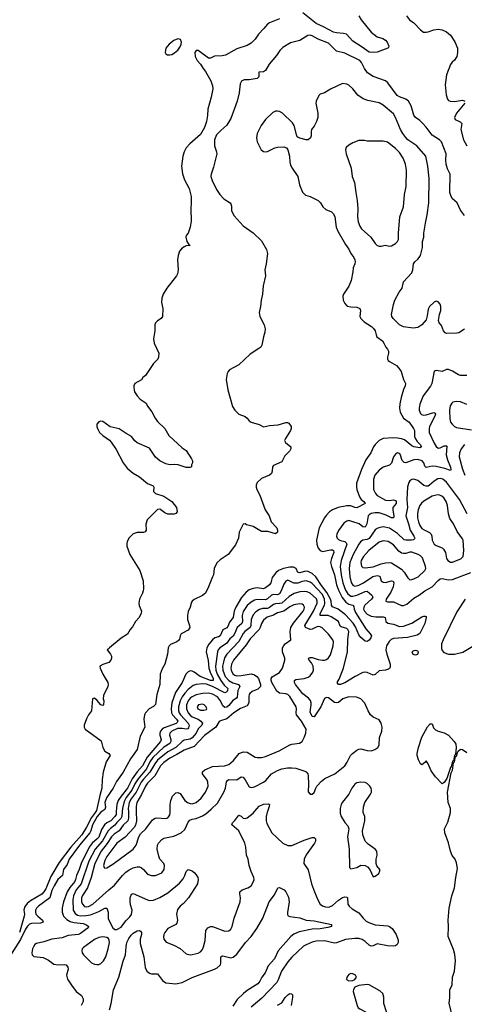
# Model space of a CAD drawing. Header units: inches. Extents: x 1771504 to 1971212, y 471788 to 643615.
# Tile 495 of 587: x 1874673 to 1879047, y 608103 to 617791. Entities that reach past the tile are written whole.
import ezdxf

# ---------------------------------------------------------------- set-up
doc = ezdxf.new("R2010")
doc.units = ezdxf.units.IN
doc.header["$MEASUREMENT"] = 0
doc.layers.add('B8670', color=7, linetype='Continuous')
doc.layers.add('B8671', color=7, linetype='Continuous')

msp = doc.modelspace()

# ---------------------------------------------------------------- linework, layer by layer
at = {"layer": 'B8670', "color": 5}
for points, elevation in [([(1875481, 610000), (1875470, 609992.8), (1875436.3, 609950), (1875390, 609870), (1875371.7, 609810), (1875361.2, 609790), (1875262.3, 609670), (1875161, 609530), (1875140.4, 609479.6), (1875103.9, 609430), (1875094.8, 609370), (1875046.5, 609330), (1875010.4, 609270), (1874990, 609224.1), (1874968, 609152), (1874857.1, 609070), (1874839.5, 609050), (1874829, 609030), (1874827.1, 609012.9), (1874832.8, 608990), (1874849.7, 608969.7), (1874897.9, 608930), (1874902.8, 608910), (1874878.9, 608901.1), (1874790, 608897.2), (1874769.8, 608890.2), (1874750, 608873.3), (1874730, 608842.1), (1874680.4, 608739.6), (1874590, 608598.1)], 280), ([(1875422.6, 610000), (1875410, 609979.9), (1875377.6, 609942.4), (1875330, 609847.1), (1875285.3, 609770), (1875174.2, 609650), (1875060.7, 609499.3), (1874979.2, 609360.8), (1874930, 609239.4), (1874911.2, 609210), (1874890, 609188.3), (1874778, 609122), (1874745.9, 609094.1), (1874720, 609060), (1874712.8, 609030), (1874718.7, 608990), (1874717, 608970), (1874670.3, 608810)], 260), ([(1875622.8, 610000), (1875621.1, 609970), (1875609.6, 609950.4), (1875570, 609908.3), (1875530, 609887.8), (1875507.8, 609870), (1875476.7, 609823.3), (1875450, 609748.5), (1875434.8, 609730), (1875386.9, 609690), (1875356, 609650), (1875278.7, 609490), (1875259.2, 609430), (1875230.8, 609370), (1875223.1, 609330), (1875214.5, 609310), (1875166.3, 609253.7), (1875140.9, 609210), (1875102.8, 609110), (1875091.3, 609051.3), (1875089, 609010), (1875105, 608970), (1875137.1, 608937.1), (1875170, 608917.9), (1875210, 608906.8), (1875298.2, 608898.2), (1875324.2, 608890), (1875354.3, 608870), (1875338, 608850), (1875270, 608798.6), (1875250, 608789.5), (1875150, 608779.7), (1875090, 608757.7), (1874990, 608745.2), (1874910, 608718.5), (1874838, 608702), (1874822, 608690), (1874807.5, 608670), (1874798.6, 608650), (1874791.3, 608610), (1874796, 608590), (1874812.4, 608572.4), (1874902.8, 608562.8), (1874956.3, 608536.3), (1875010, 608499.3), (1875050, 608490.8), (1875110, 608493.9), (1875130, 608490.2), (1875147.2, 608470), (1875150.1, 608449.9), (1875133.8, 608390), (1875143.1, 608350), (1875181.5, 608290), (1875229.4, 608229.4), (1875282, 608190), (1875296.5, 608156.5), (1875296, 608130), (1875278.3, 608090)], 320), ([(1875681.3, 610000), (1875678.8, 609950), (1875668.8, 609931.3), (1875630, 609892.8), (1875610, 609864.8), (1875566.7, 609833.3), (1875543.5, 609810), (1875488, 609712), (1875413.9, 609630), (1875351.7, 609510), (1875276.7, 609290), (1875229.7, 609230), (1875200.8, 609170), (1875194, 609130), (1875199.2, 609030), (1875217.1, 608997.1), (1875240.4, 608980.4), (1875270, 608973.8), (1875324.3, 608975.7), (1875370, 608982.9), (1875450, 609014.8), (1875510, 609047.8), (1875530, 609048.8), (1875541.8, 609010), (1875544.4, 608944.4), (1875590, 608856), (1875610, 608838.8), (1875630, 608839.3), (1875670, 608862), (1875715.8, 608924.2), (1875757.4, 608962.6), (1875773.6, 608986.4), (1875780.8, 609030), (1875763.4, 609083.4), (1875760.2, 609110), (1875761.1, 609150), (1875771.5, 609188.5), (1875790, 609193.7), (1875930, 609130.2), (1875950, 609126), (1875990, 609129.2), (1876050, 609154.7), (1876130, 609200.2), (1876244, 609296), (1876282.1, 609337.9), (1876297.8, 609370), (1876310, 609410.8), (1876329.2, 609430), (1876370, 609415.5), (1876390, 609399.3), (1876410, 609378), (1876424.2, 609350), (1876427.4, 609330), (1876420.3, 609290), (1876332.4, 609150), (1876283.9, 609096.1), (1876250, 609068.6), (1876224.9, 609035.1), (1876214, 608990), (1876225.5, 608930), (1876218.4, 608901.6), (1876208, 608890), (1876130, 608849.6), (1876099.5, 608810), (1876090.3, 608790), (1876087.1, 608767.1), (1876090, 608742.8), (1876114.1, 608714.1), (1876190, 608684.6), (1876250, 608651.7), (1876310, 608601.3), (1876350, 608590.3), (1876370, 608592), (1876430, 608606), (1876450, 608618.7), (1876470, 608643), (1876482, 608670), (1876498, 608730), (1876505.3, 608830), (1876523.3, 608856.7), (1876550, 608867.6), (1876570, 608867.6), (1876690, 608822), (1876730, 608826.4), (1876750, 608843), (1876764, 608870), (1876783.9, 608950), (1876842, 609110), (1876845.1, 609150), (1876837.6, 609190), (1876839.5, 609210), (1876862.7, 609230), (1876916, 609250), (1876949.5, 609270), (1876973.7, 609310), (1876978.7, 609330), (1876977.4, 609350), (1876951.2, 609410), (1876931.2, 609470), (1876918.9, 609530), (1876903.9, 609570), (1876897.8, 609650), (1876888.8, 609690), (1876829.9, 609809.9), (1876760.5, 609870), (1876765.1, 609890), (1876788.2, 609911.8), (1876830, 609965.5), (1876850, 609955.5), (1876870, 609935.5), (1876890, 609930.5), (1876910, 609939.3), (1876970, 609984.6), (1876983.7, 610000)], 340), ([(1875741.5, 610000), (1875744.5, 609935.5), (1875737, 609910), (1875690, 609865.5), (1875650.8, 609809.2), (1875602.6, 609777.4), (1875576.5, 609750), (1875534, 609686), (1875473.7, 609610), (1875411.7, 609490), (1875375.2, 609350), (1875338.4, 609250), (1875290, 609175.1), (1875281.2, 609150), (1875281.2, 609110), (1875290, 609087.3), (1875310, 609066.4), (1875330, 609061.8), (1875350, 609064.7), (1875393, 609090), (1875550, 609231.1), (1875606.1, 609273.9), (1875685.3, 609370), (1875718.1, 609401.9), (1875750, 609425), (1875790, 609445), (1875830, 609456.9), (1875850, 609456.5), (1875867.3, 609450), (1875890, 609430.4), (1875930, 609383.8), (1875970, 609370.4), (1876010, 609370.4), (1876070, 609396.4), (1876094.7, 609430), (1876098.9, 609470), (1876091.1, 609490), (1876052.8, 609530), (1876040.5, 609560.5), (1876026.4, 609630), (1876029.8, 609670), (1876038.5, 609690), (1876070, 609725.7), (1876090, 609736.9), (1876190, 609758.2), (1876260.7, 609790), (1876297.6, 609822.4), (1876330, 609896.3), (1876345, 609915), (1876370, 609924.9), (1876410, 609932.6), (1876470, 609958.5), (1876502.4, 609977.6), (1876529.8, 610000)], 360), ([(1875819.4, 610000), (1875823.4, 609910), (1875813.3, 609866.6), (1875797.3, 609842.7), (1875711.6, 609748.4), (1875628.8, 609690), (1875530, 609556.8), (1875510, 609518), (1875497.6, 609470), (1875503.1, 609450), (1875510, 609443.1), (1875530, 609444.6), (1875590, 609482), (1875788.2, 609630), (1875818.3, 609670), (1875843.5, 609750), (1875860, 609780), (1875914.5, 609830), (1875980.4, 609919.6), (1876005.7, 609934.3), (1876023, 609937), (1876110, 609931.3), (1876130, 609939.6), (1876141.1, 609950), (1876151.3, 609968.7), (1876153.8, 609986.2), (1876153.7, 610000)], 380), ([(1877109.1, 610000), (1877106.5, 609993.5), (1877098.6, 609950), (1877097.6, 609910), (1877102.7, 609882.7), (1877154.4, 609790), (1877261.6, 609690), (1877310, 609666.2), (1877350, 609666.5), (1877470, 609719.3), (1877550, 609745.3), (1877570, 609745.5), (1877583.8, 609730), (1877581.3, 609710), (1877571.8, 609690), (1877490, 609575.1), (1877472.2, 609530), (1877468.2, 609490), (1877510, 609426), (1877544.9, 609290), (1877572.7, 609210), (1877605.7, 609130), (1877630.3, 609090), (1877652.6, 609072.6), (1877682.1, 609062.1), (1877710, 609059.3), (1877730, 609064.1), (1877750, 609074.7), (1877810, 609126.4), (1877850, 609153.2), (1877870, 609159.6), (1877890, 609158.4), (1877897.6, 609150), (1877901.5, 609090), (1877913.1, 609070), (1877943.6, 609043.6), (1878010, 609001.7), (1878050.3, 608950), (1878081.9, 608921.9), (1878106.6, 608906.6), (1878170, 608883.5), (1878294.2, 608874.2), (1878311, 608870), (1878336, 608850), (1878376, 608790), (1878395.3, 608735.3), (1878396, 608710), (1878386, 608690), (1878370, 608679.3), (1878350, 608674.5), (1878290, 608677.6), (1878190, 608696.9), (1878150, 608678.9), (1878130, 608675.8), (1878110, 608684.7), (1878070, 608722), (1878040.7, 608740.7), (1878009.8, 608749.8), (1877970.4, 608750.4), (1877879.1, 608740.9), (1877790, 608709), (1877770, 608706.3), (1877670, 608726.6), (1877590, 608725.8), (1877550, 608715.9), (1877490.1, 608689.9), (1877466.2, 608673.8), (1877350, 608566.6), (1877310, 608522), (1877246.7, 608430), (1877216.7, 608343.3), (1877202.6, 608317.4), (1877055.5, 608164.5), (1876950, 608075.6)], 340), ([(1877824.1, 610000), (1877824, 609984), (1877834.9, 609950), (1877870, 609891), (1877900.7, 609860.7), (1877910.7, 609830.7), (1877896.3, 609750), (1877913, 609630), (1877916, 609450), (1877930, 609436), (1877988.7, 609450), (1878030, 609473), (1878070, 609467.7), (1878094.2, 609454.2), (1878118.8, 609430), (1878150, 609358), (1878170, 609362.8), (1878205.2, 609390), (1878216.5, 609416.5), (1878217.2, 609430), (1878187.3, 609467.3), (1878179.3, 609490), (1878178, 609530), (1878189.2, 609570), (1878185.2, 609610), (1878169.2, 609630), (1878100.1, 609680.1), (1878072.3, 609710), (1878049.2, 609770), (1878045.2, 609810), (1878069.4, 609910), (1878066.6, 609950), (1878051.2, 609991.2), (1878051.6, 610000)], 360), ([(1878922.7, 608010), (1878897, 608110), (1878903.6, 608170), (1878903.9, 608236.1), (1878905.1, 608250), (1878927.7, 608292.3), (1878931.2, 608370), (1878949.7, 608430), (1878958.5, 608530), (1878951.9, 608591.9), (1878940.8, 608640.8), (1878888.3, 608770), (1878892.6, 608870), (1878886.3, 608930), (1878896.2, 609050), (1878925.4, 609170), (1878951.6, 609248.4), (1878962.2, 609350), (1878979.4, 609440.6), (1878970, 609495.3), (1878958, 609530), (1878928.7, 609568.7), (1878910.8, 609610.8), (1878892.6, 609692.6), (1878855.4, 609790), (1878852.2, 609830), (1878885.8, 609894.2), (1878912.4, 609990), (1878911.8, 610000)], 340), ([(1875555.5, 608050), (1875572.4, 608110), (1875595.6, 608244.4), (1875648.6, 608371.4), (1875690.8, 608529.2), (1875714, 608590), (1875718.8, 608670), (1875727.7, 608710), (1875746.5, 608750), (1875770, 608782.9), (1875790, 608801.7), (1875830, 608824.7), (1875850, 608828.2), (1875862, 608822), (1875870.3, 608810.3), (1875871.4, 608790), (1875857.5, 608742.5), (1875857.3, 608702.7), (1875895, 608570), (1875906.3, 608466.3), (1875922.4, 608430), (1875950, 608408.5), (1875970, 608402.4), (1876030, 608401.6), (1876076.9, 608336.9), (1876110, 608314), (1876210, 608303.2), (1876270, 608316.1), (1876370, 608365.6), (1876590, 608449.2), (1876616.9, 608463.1), (1876647.9, 608492.1), (1876651.7, 608510), (1876651.1, 608568.9), (1876661.6, 608578.4), (1876670, 608581.7), (1876750, 608561.3), (1876772.9, 608567.1), (1876810, 608595.6), (1876893.5, 608710), (1876948.7, 608771.3), (1877006.6, 608850), (1877065.3, 608950), (1877126, 609110), (1877178.4, 609181.6), (1877211.5, 609248.5), (1877230, 609253), (1877273, 609230), (1877290, 609210.6), (1877317, 609157), (1877322.4, 609110), (1877306.6, 609006.6), (1877306.6, 608986.6), (1877314, 608974), (1877330, 608967.2), (1877430, 608952.4), (1877491.7, 608931.7), (1877570, 608923.5), (1877738.8, 608890), (1877740.7, 608870), (1877702.6, 608857.4), (1877630, 608844.6), (1877550, 608842.9), (1877422.4, 608817.6), (1877370, 608793.9), (1877338.8, 608770), (1877216.5, 608630), (1877179.8, 608550), (1877118.5, 608481.5), (1877088.7, 608411.3), (1877053.8, 608370), (1877033.5, 608330), (1877015, 608305), (1876910, 608238.9), (1876874, 608210), (1876810.9, 608150), (1876770, 608086.2)], 320), ([(1877210, 608093.4), (1877250, 608119.1), (1877285.1, 608170), (1877310, 608196.3), (1877330, 608210.7), (1877346.4, 608206.4), (1877354.9, 608194.9), (1877357.1, 608170), (1877343, 608090)], 340)]:
    msp.add_lwpolyline(points, dxfattribs=dict(at, elevation=elevation))
for points, elevation in [([(1875490, 608766.3), (1875450, 608761), (1875410, 608741.7), (1875299.4, 608660.6), (1875288.2, 608650), (1875283.7, 608630), (1875288.9, 608610), (1875301.7, 608590), (1875380.7, 608510), (1875410, 608497.6), (1875430, 608495.8), (1875450, 608496.4), (1875470, 608503.8), (1875496.2, 608530), (1875519.6, 608570), (1875543.1, 608650), (1875554.7, 608710), (1875553.4, 608733.4), (1875545.2, 608750), (1875530, 608759.5)], 340), ([(1877930, 608407), (1877910, 608398), (1877890.5, 608370), (1877888.5, 608348.5), (1877910, 608335.5), (1877950, 608338), (1877970, 608346.7), (1877987, 608370), (1877975.1, 608390), (1877950, 608403.6)], 360), ([(1878090, 608299.1), (1878010, 608289.7), (1877970, 608271.5), (1877956.5, 608250), (1877953.4, 608230), (1877991.4, 608091.4), (1878002.4, 608070), (1878017.4, 608057.4), (1878074.9, 608030), (1878104.4, 608010), (1878126.2, 607986.2), (1878150, 607940.7), (1878165.8, 607925.9), (1878190, 607920.5), (1878210, 607925.5), (1878250, 607960.7), (1878271.8, 607990), (1878279.5, 608010), (1878280.9, 608030), (1878255.6, 608110), (1878253.6, 608173.6), (1878246.6, 608210), (1878216.4, 608236.4), (1878110, 608295.4)], 360)]:
    msp.add_lwpolyline(points, close=True, dxfattribs=dict(at, elevation=elevation))
at = {"layer": 'B8671', "color": 5}
for points, elevation in [([(1878010, 617830.7), (1878032.4, 617790), (1878130.5, 617670), (1878190, 617622.4), (1878245.1, 617605.1), (1878272.2, 617590), (1878288, 617570), (1878304.7, 617530), (1878302, 617518), (1878294, 617510), (1878190, 617473.2), (1878150, 617469.2), (1878110, 617473.2), (1878042, 617522), (1877950, 617579.5), (1877887.6, 617647.6), (1877856.9, 617656.9), (1877790, 617660.5), (1877761.2, 617670), (1877662.5, 617722.5), (1877590, 617755.1), (1877458.1, 617858.1)], 260), ([(1878478, 617830), (1878506, 617790), (1878550, 617758.8), (1878614.8, 617690), (1878644.7, 617670), (1878670, 617667), (1878690, 617670.3), (1878746.9, 617693.1), (1878790, 617699.1), (1878830, 617691.2), (1878870, 617673.4), (1878910, 617638.7), (1878952.9, 617572.8), (1878979.5, 617510), (1878980.5, 617470), (1878971.7, 617428.3), (1878950, 617392.7), (1878926.9, 617373.1), (1878910.7, 617350), (1878870.6, 617250), (1878858.7, 617150), (1878867.8, 617052.3), (1878880.3, 617010), (1878890, 616997.1), (1878906, 616990), (1878950, 616987.5), (1879030, 616998.9), (1879050.5, 616990)], 280), ([(1877230, 617798.7), (1877130, 617761.6), (1877110, 617747), (1877075.9, 617704.1), (1877023.1, 617650), (1876990, 617598.4), (1876950, 617560.7), (1876910, 617538.4), (1876810, 617506), (1876696.9, 617443.1), (1876664.8, 617435.2), (1876590, 617431.2), (1876550, 617414), (1876530, 617414), (1876430, 617489.3), (1876410, 617489), (1876394.8, 617470), (1876399.3, 617430), (1876419.3, 617390), (1876452.1, 617352.1), (1876476.4, 617310), (1876501.1, 617281.1), (1876553.8, 617190), (1876570, 617141), (1876573.4, 617110), (1876556.9, 617030), (1876523.5, 616910), (1876521.2, 616850), (1876512.1, 616790), (1876491.2, 616730), (1876450, 616662.6), (1876345.3, 616570), (1876312, 616530), (1876291.7, 616490), (1876278.3, 616450), (1876265, 616350), (1876275.6, 616275.6), (1876295.1, 616215.1), (1876339.5, 616130), (1876358, 616050), (1876360.7, 615990), (1876354.8, 615930), (1876358.8, 615810), (1876351.3, 615750), (1876331.3, 615690), (1876311.1, 615668.9), (1876306, 615650), (1876316, 615610), (1876338, 615578), (1876351, 615570), (1876310, 615566), (1876290, 615556), (1876263, 615537), (1876246.4, 615513.6), (1876231.7, 615470), (1876226.5, 615430), (1876232.8, 615330), (1876226.7, 615290), (1876215.8, 615270), (1876119.5, 615150), (1876085.5, 615090), (1876070.4, 615050), (1876068, 615010), (1876080.7, 614950), (1876076, 614870), (1876064.7, 614850), (1876030, 614829.3), (1876010, 614808.7), (1876003, 614790), (1876003, 614730), (1875987.7, 614650), (1875994.8, 614610), (1876041, 614510), (1876038.8, 614470), (1876030.5, 614449.5), (1875990, 614409), (1875910.5, 614289.5), (1875884.7, 614270), (1875870, 614249), (1875804.7, 614210), (1875796, 614190), (1875794.8, 614170), (1875803, 614130), (1875828.2, 614090), (1875858, 614058), (1875916.7, 614016.7), (1875930.7, 613990), (1875972.5, 613932.5), (1876004.9, 613870), (1876030, 613837.3), (1876099.3, 613770), (1876140.5, 613700.5), (1876270, 613578), (1876310.9, 613550.9), (1876362, 613470), (1876372, 613450), (1876374, 613430), (1876362, 613410), (1876362, 613390), (1876350, 613384), (1876310, 613386.6), (1876232, 613412), (1876195.3, 613415.3), (1876150, 613411.1), (1876110, 613419.8), (1876052.6, 613450), (1876007.6, 613487.6), (1875950, 613573.7), (1875828.4, 613628.4), (1875806.3, 613646.3), (1875771.5, 613691.5), (1875719.1, 613719.1), (1875650, 613765.1), (1875564.1, 613784.1), (1875490, 613838), (1875470, 613841.4), (1875450, 613834.8), (1875431.4, 613810), (1875430.2, 613790), (1875436.6, 613770), (1875458.6, 613730), (1875490, 613699), (1875554.7, 613654.7), (1875573.6, 613633.6), (1875621.7, 613561.7), (1875690, 613432.3), (1875730, 613379), (1875788.4, 613330), (1875852.9, 613292.9), (1875930, 613228.8), (1875984.4, 613204.4), (1875992.2, 613190), (1875990.4, 613150), (1876010, 613130.4), (1876090, 613102.4), (1876170.9, 613050.9), (1876216.5, 612990), (1876220.4, 612950), (1876208.6, 612931.4), (1876194, 612926), (1876130, 612925.1), (1876099.7, 612939.8), (1876061.2, 612970), (1876050, 612974.3), (1876027, 612973), (1875928, 612870), (1875913.4, 612826.6), (1875915.3, 612770), (1875907.2, 612752.8), (1875890, 612744.8), (1875830, 612744.5), (1875790, 612732.9), (1875748.4, 612691.6), (1875730, 612656.3), (1875725.4, 612630), (1875727.8, 612610), (1875757.2, 612530), (1875853.4, 612370), (1875886.2, 612270), (1875890.1, 612190.1), (1875886.4, 612170), (1875882, 612150), (1875850.2, 612090), (1875843.6, 612050), (1875847.2, 612027.2), (1875870.4, 611970), (1875868.5, 611951.5), (1875847.7, 611910), (1875813.4, 611870), (1875783.1, 611816.9), (1875758, 611790), (1875733.8, 611746.2), (1875670, 611704.2), (1875554.8, 611610), (1875544, 611596), (1875532, 611590), (1875566, 611550), (1875574.8, 611530), (1875576, 611510), (1875570.8, 611490), (1875550, 611465.2), (1875490, 611445.2), (1875462, 611430), (1875464.7, 611410), (1875490.7, 611350), (1875538.8, 611270), (1875542.8, 611250), (1875541, 611230), (1875496.8, 611143.2), (1875493.4, 611110), (1875499.1, 611090), (1875496, 611050), (1875490, 611044), (1875470, 611049), (1875433.9, 611093.9), (1875410, 611114.5), (1875390, 611109), (1875378.7, 610990), (1875350, 610951.3), (1875330, 610913), (1875306.3, 610850), (1875306.5, 610830), (1875317.3, 610810), (1875474.7, 610694.7), (1875490.3, 610630), (1875510, 610592.7), (1875551, 610570), (1875564, 610550), (1875524.9, 610490), (1875494.1, 610385.9), (1875483.7, 610316.3), (1875481.5, 610230), (1875461, 610159), (1875428.9, 610010), (1875422.6, 610000)], 260), ([(1879050, 615866), (1879010, 615917.4), (1878975.2, 615990), (1878931.6, 616030), (1878916.8, 616050), (1878905.7, 616090), (1878907.2, 616270), (1878882.4, 616322.4), (1878869.1, 616369.1), (1878863.9, 616410), (1878866.6, 616470), (1878820.7, 616590), (1878804.2, 616610), (1878730, 616654.2), (1878672.7, 616732.7), (1878634.6, 616774.6), (1878610, 616798.7), (1878566.2, 616830), (1878550, 616852.3), (1878524.6, 616944.6), (1878497.4, 616990), (1878470.6, 617010.6), (1878410, 617031), (1878385.8, 617045.8), (1878294.2, 617170), (1878270, 617189.9), (1878150, 617233.9), (1878095.4, 617270), (1878063.4, 617310), (1878036.4, 617370), (1878018, 617390), (1877870, 617462.1), (1877790, 617481.4), (1877710, 617558.8), (1877610, 617601), (1877550, 617633.3), (1877530, 617638.3), (1877505.7, 617634.3), (1877430, 617585.4), (1877335.9, 617564.1), (1877262, 617518), (1877231.1, 617488.9), (1877200.3, 617439.7), (1877126.8, 617353.2), (1877090, 617291.8), (1877070, 617277.6), (1877026, 617274), (1877026, 617230), (1877010, 617214), (1876930, 617198), (1876881.8, 617198.2), (1876853.9, 617186.1), (1876841.3, 617158.7), (1876830.9, 617070), (1876812.2, 616990), (1876750, 616820.7), (1876710, 616752.7), (1876650, 616701.6), (1876610, 616659.1), (1876588.4, 616610), (1876590, 616551.3), (1876610.2, 616490), (1876611.3, 616470), (1876579.6, 616340.4), (1876554.9, 616270), (1876553.8, 616250), (1876565.5, 616210), (1876610, 616122), (1876643.1, 616070), (1876682.4, 616030), (1876742, 615990), (1876750, 615978.8), (1876756.2, 615956.2), (1876757.4, 615910), (1876781.3, 615861.3), (1876870, 615762.4), (1876970, 615693), (1877050, 615614), (1877100.4, 615530), (1877110.3, 615490.3), (1877098, 615390), (1877084.4, 615330), (1877090.4, 615270), (1877067.2, 615172.8), (1877062.4, 615090), (1877048.7, 615031.3), (1877043.1, 614970), (1877028, 614910), (1877034.4, 614870), (1877076.5, 614790), (1877086.7, 614750), (1877084.4, 614715.6), (1877070.6, 614670), (1877056, 614590), (1877044.7, 614570), (1877025.2, 614554.8), (1876939, 614501), (1876830, 614396.2), (1876735.1, 614344.9), (1876722.4, 614330), (1876714.4, 614310), (1876705.5, 614250), (1876720.7, 614150), (1876766.2, 613986.2), (1876788.5, 613948.5), (1876830, 613910.7), (1876890, 613886.8), (1876911, 613870), (1876930, 613844.7), (1876950, 613831), (1877030, 613806.8), (1877070, 613784), (1877130, 613797.6), (1877216.2, 613803.8), (1877290, 613828), (1877307.5, 613827.5), (1877319.9, 613819.9), (1877342.8, 613790), (1877344, 613770), (1877338, 613750), (1877286, 613670), (1877278, 613650), (1877287.3, 613630), (1877340.7, 613590), (1877340.7, 613570), (1877330.7, 613550), (1877281.5, 613498.5), (1877250, 613439.3), (1877170, 613405.2), (1877160.5, 613390), (1877157.6, 613350), (1877150, 613326.6), (1877130, 613309.6), (1877050, 613276.2), (1877010, 613238.4), (1876997.8, 613210), (1876997.6, 613190), (1877004.2, 613170), (1877033.8, 613113.8), (1877088.8, 612968.8), (1877127.4, 612910), (1877148, 612850), (1877201.6, 612790), (1877210.4, 612770), (1877207.3, 612750), (1877190, 612732.7), (1877115.2, 612755.2), (1877050, 612756.8), (1876970, 612805.3), (1876902.4, 612822.4), (1876890, 612832.3), (1876870, 612828), (1876830.8, 612750), (1876824.9, 612690), (1876795.6, 612624.4), (1876722.8, 612530), (1876644.9, 612475.1), (1876613.2, 612446.8), (1876587.3, 612390), (1876578, 612330), (1876570.5, 612310), (1876531.6, 612210), (1876499.5, 612150), (1876470, 612126), (1876390, 612086), (1876369.2, 612070.8), (1876361.3, 612058.7), (1876348.5, 612010), (1876330.2, 611969.8), (1876322.8, 611930), (1876323.6, 611890), (1876344.2, 611830), (1876345.3, 611810), (1876330, 611785.4), (1876261.6, 611750), (1876250.4, 611730), (1876243.7, 611696.3), (1876236.1, 611683.9), (1876219.1, 611670), (1876157.4, 611642.6), (1876143.1, 611630), (1876133.7, 611610), (1876125.7, 611550), (1876101.7, 611450), (1876074.9, 611405.1), (1876056, 611350), (1876052.8, 611250), (1876021.5, 611150), (1876010, 611054), (1875990, 611034.8), (1875944.9, 611010), (1875910.3, 610970), (1875899.6, 610950), (1875892.8, 610907.2), (1875904.7, 610830), (1875857.2, 610742.8), (1875829.5, 610610), (1875762.5, 610517.5), (1875690, 610388.4), (1875625.1, 610294.9), (1875593.3, 610230), (1875525.4, 610134.6), (1875511.6, 610090), (1875516.1, 610043.9), (1875510, 610019), (1875481, 610000)], 280), ([(1879050, 614747.3), (1878994, 614710), (1878973, 614707), (1878870, 614702.6), (1878858.4, 614710), (1878843.6, 614730), (1878822, 614782), (1878799.3, 614810), (1878792, 614830), (1878801.6, 614890), (1878814.7, 614930), (1878816.9, 614970), (1878810, 614992.7), (1878790, 615016), (1878778.9, 615018.9), (1878770, 615020.9), (1878750, 615012), (1878705.3, 614970), (1878690, 614944), (1878682.3, 614877.7), (1878670, 614839), (1878630, 614789.2), (1878590, 614762.7), (1878543.8, 614756.2), (1878450, 614767.9), (1878410, 614788.1), (1878345.8, 614850), (1878333.5, 614870), (1878329.9, 614890.1), (1878348.9, 614990), (1878362.4, 615030), (1878404.8, 615110), (1878433.8, 615150), (1878448.1, 615211.9), (1878530, 615301.3), (1878540.7, 615330), (1878546, 615390), (1878558.9, 615410), (1878590, 615433.8), (1878603.1, 615450), (1878614.5, 615470), (1878626.3, 615510), (1878634.6, 615550), (1878636.8, 615610), (1878648.6, 615650), (1878649.8, 615690), (1878663.5, 615790), (1878680.5, 615870), (1878696.2, 615990), (1878701.8, 616230), (1878689.1, 616350), (1878666.6, 616450), (1878581.1, 616550), (1878492.5, 616610), (1878470, 616630.7), (1878441.2, 616670), (1878420.2, 616710), (1878369.9, 616830), (1878350, 616864.8), (1878250, 616949.1), (1878210, 616973.4), (1878096.6, 616996.6), (1878052.7, 617012.7), (1877998.9, 617050), (1877951, 617110), (1877910, 617146.9), (1877890, 617158.5), (1877850, 617163.5), (1877730, 617108), (1877670, 617071.3), (1877630, 617058.7), (1877614.6, 617045.4), (1877590.4, 616990), (1877586.7, 616970), (1877605.2, 616870), (1877604.7, 616830), (1877592.3, 616790), (1877570, 616743.7), (1877544.9, 616710), (1877539.1, 616690), (1877540.5, 616650), (1877532.7, 616630), (1877510.4, 616609.6), (1877490, 616609.6), (1877427, 616627), (1877410, 616636), (1877400.7, 616650), (1877372.9, 616750), (1877357, 616777), (1877259.2, 616870), (1877230, 616886.8), (1877210, 616890.7), (1877190, 616889.8), (1877162.6, 616877.4), (1877091.5, 616808.5), (1877047.1, 616750), (1877007.3, 616672.7), (1877001.7, 616630), (1877010, 616590.5), (1877047.6, 616510), (1877070, 616493.4), (1877090, 616490.3), (1877110, 616493.4), (1877181.2, 616530), (1877210, 616537.6), (1877270, 616539.1), (1877296, 616530), (1877310.4, 616510.4), (1877325.5, 616450), (1877330.4, 616390), (1877338.3, 616358.3), (1877352.7, 616330), (1877408.5, 616250), (1877425.3, 616165.3), (1877454.4, 616094.4), (1877484.5, 616064.5), (1877530.2, 616050.2), (1877610, 616012.4), (1877632.7, 615990), (1877656.3, 615950), (1877683.9, 615923.9), (1877741.1, 615901.1), (1877760.4, 615880.4), (1877772, 615852), (1877787, 615750), (1877802.3, 615710), (1877878.1, 615578.1), (1877911.8, 615531.8), (1877931.5, 615490), (1877960.3, 615450), (1877970.2, 615430), (1877973.6, 615410), (1877970.2, 615390), (1877952.8, 615350), (1877950.2, 615309.8), (1877935.1, 615224.9), (1877911.8, 615168.2), (1877857.1, 615090), (1877850.4, 615069.6), (1877854.4, 615030), (1877870, 614997.3), (1877893.7, 614973.7), (1877930, 614965.3), (1877990, 614962.4), (1878017.3, 614950), (1878026, 614930), (1878019.5, 614870), (1878030.3, 614850.2), (1878059.9, 614819.9), (1878133.3, 614773.3), (1878154.4, 614754.4), (1878170.4, 614730), (1878178, 614690), (1878187.7, 614670), (1878241.6, 614630), (1878256.3, 614610), (1878274.8, 614570), (1878290, 614551), (1878299.3, 614530), (1878299.5, 614510), (1878290.3, 614470), (1878292.2, 614450), (1878299, 614439), (1878310, 614427), (1878380.7, 614390), (1878403.9, 614363.9), (1878425.5, 614330), (1878447.7, 614250), (1878468, 614210), (1878466, 614190), (1878449, 614151), (1878425.7, 614074.3), (1878411.2, 614010), (1878408.4, 613970), (1878416, 613930), (1878448.6, 613870), (1878503.2, 613830), (1878547.6, 613770), (1878555.5, 613750), (1878558.3, 613690), (1878567.4, 613667.4), (1878582.4, 613642.4), (1878612.9, 613610), (1878625.5, 613590), (1878610, 613578.7), (1878550, 613589.8), (1878530, 613599), (1878457.2, 613657.2), (1878430, 613667), (1878390, 613673.4), (1878350, 613677.8), (1878250, 613671.2), (1878210.2, 613649.8), (1878168.4, 613611.6), (1878151.7, 613590), (1878128.7, 613530), (1878079, 613461), (1878035.9, 613364.1), (1877985.8, 613230), (1877984.6, 613190), (1877988.4, 613170), (1878016.1, 613096.1), (1878030.7, 613070.7), (1878058.4, 613050), (1878072.7, 613030), (1877990, 612987.8), (1877970, 612990.7), (1877930, 613006.4), (1877890, 613007.2), (1877804.4, 612990), (1877750.1, 612969.9), (1877720.2, 612950), (1877686.6, 612913.4), (1877670, 612889.7), (1877620.2, 612790), (1877592.7, 612670), (1877596.8, 612630), (1877610, 612590.3), (1877630, 612566.8), (1877650, 612558.7), (1877730, 612574.9), (1877750, 612575.1), (1877760.2, 612570), (1877763.9, 612550), (1877738.8, 612490), (1877731.8, 612450), (1877740.4, 612410), (1877769.5, 612329.5), (1877790, 612230), (1877813.8, 612170), (1877846.7, 612106.7), (1877881.6, 612061.6), (1877910, 612039.4), (1877950.1, 612030.1), (1877958.5, 612018.5), (1877963.1, 611990), (1877977, 611957), (1878077.1, 611797.1), (1878121.3, 611750), (1878132.7, 611730), (1878128.4, 611710), (1878110, 611684.5), (1878090, 611672.3), (1878070, 611675.1), (1878030, 611711.1), (1878010, 611738.5), (1877975.9, 611815.9), (1877954, 611854), (1877876.7, 611936.7), (1877805.6, 611990), (1877750, 612014.1), (1877740.9, 612030), (1877737.6, 612070), (1877730.8, 612090), (1877695, 612155), (1877643.2, 612223.2), (1877585.8, 612310), (1877550, 612342.2), (1877510, 612362.1), (1877485.8, 612365.8), (1877430, 612349), (1877410.5, 612350.5), (1877391.2, 612391.2), (1877365.2, 612405.2), (1877330, 612404.7), (1877269.1, 612390), (1877218.8, 612370), (1877191.3, 612348.7), (1877157.9, 612302.1), (1877142.5, 612250), (1877131.1, 612230), (1877090, 612200.6), (1877070, 612189.9), (1877010, 612199.9), (1876970, 612196), (1876930, 612180.7), (1876901.4, 612158.6), (1876855.1, 612104.9), (1876797.7, 612010), (1876781.3, 611970), (1876771.8, 611908.2), (1876736.7, 611863.3), (1876719.8, 611820.2), (1876711.1, 611808.9), (1876672.4, 611787.6), (1876644.5, 611730), (1876630, 611720.2), (1876591.9, 611708.1), (1876570, 611689), (1876533.8, 611646.2), (1876514.8, 611610), (1876508.2, 611570), (1876526.3, 611486.3), (1876532.6, 611410), (1876545.1, 611370), (1876574.7, 611310), (1876575, 611290), (1876550, 611289.1), (1876449.7, 611329.7), (1876390, 611371.6), (1876370, 611380.6), (1876350, 611382.9), (1876330, 611375.5), (1876306.3, 611350), (1876270.7, 611270), (1876206.7, 611170), (1876169, 611070), (1876163.2, 611010), (1876166.1, 610970), (1876175.2, 610950), (1876215.8, 610910), (1876229.6, 610890), (1876223.2, 610876.8), (1876212.5, 610867.5), (1876094.9, 610825.1), (1876073.3, 610810), (1876058.8, 610790), (1876051.4, 610770), (1876050.9, 610750), (1876063.4, 610710), (1876057.7, 610690), (1875925.3, 610534.7), (1875879.5, 610450), (1875827.9, 610392.2), (1875778.9, 610321.1), (1875734.9, 610230), (1875670, 610152.3), (1875643, 610110), (1875626.8, 610070), (1875622.8, 610000)], 320), ([(1879051.8, 616970), (1878970.2, 616870), (1878950.2, 616830), (1878955.8, 616810), (1879007.4, 616787.4), (1879023.6, 616770), (1879012.6, 616710), (1879038.3, 616610), (1879070.8, 616550)], 280), ([(1879070, 614288.9), (1879010, 614289), (1878990, 614296.4), (1878930, 614333.1), (1878890, 614349.7), (1878870, 614347.8), (1878830, 614331.1), (1878770, 614340.5), (1878750, 614333.2), (1878726.8, 614210), (1878714.6, 614185.4), (1878642.8, 614090), (1878610.2, 614009.8), (1878602, 613970), (1878602.8, 613950), (1878615.8, 613915.8), (1878625.7, 613905.7), (1878640.4, 613900.4), (1878670, 613902.5), (1878745.3, 613925.2), (1878758.8, 613918.8), (1878762.6, 613910), (1878757, 613890), (1878705.5, 613790), (1878700.2, 613770), (1878700.2, 613730), (1878750, 613626), (1878770, 613593.1), (1878790, 613575.2), (1878810, 613577.2), (1878850, 613598.6), (1878870, 613599.3), (1878873.7, 613593.7), (1878868.3, 613510), (1878881.8, 613461.8), (1878912.2, 613387.8), (1878915.6, 613364.4), (1878910, 613354), (1878855.1, 613375.1), (1878770, 613396.1), (1878730, 613397.4), (1878670, 613384.5), (1878659, 613399), (1878647.4, 613430), (1878630.7, 613450), (1878590, 613465.4), (1878550, 613459.9), (1878470, 613432.4), (1878455.5, 613435.6), (1878435.4, 613455.4), (1878415.7, 613515.7), (1878410, 613523.6), (1878390, 613529.6), (1878370, 613516.9), (1878350.3, 613490), (1878330, 613427.3), (1878310, 613408.2), (1878250, 613387.3), (1878210, 613359.8), (1878165.4, 613310), (1878153.3, 613266.7), (1878152.8, 613170), (1878171.9, 613130), (1878190, 613111.1), (1878270, 613064.9), (1878310, 613060.5), (1878350, 613065.7), (1878370, 613059.2), (1878375.9, 613050), (1878375.1, 613030), (1878343.8, 612990), (1878341.9, 612970), (1878354, 612906), (1878351.7, 612888.3), (1878330, 612889.9), (1878277.2, 612917.2), (1878210, 612938.5), (1878170, 612940.2), (1878130, 612932.4), (1878110, 612920.3), (1878102.2, 612910), (1878087.9, 612832.1), (1878070, 612798), (1878050, 612800.2), (1878012, 612830), (1877950, 612851.9), (1877910, 612862.4), (1877890, 612858.5), (1877862.5, 612837.5), (1877810, 612765.1), (1877792.3, 612730), (1877790.2, 612710), (1877796.5, 612690), (1877810, 612676.5), (1877827.1, 612667.1), (1877870, 612656.1), (1877884.7, 612644.7), (1877891.8, 612630), (1877835.5, 612470), (1877826.5, 612410), (1877835.6, 612330), (1877851.6, 612250), (1877877.8, 612177.8), (1877901.3, 612141.3), (1877930, 612120.6), (1877950, 612118.5), (1877990, 612128), (1878070, 612166.3), (1878090, 612167), (1878137.6, 612130), (1878146.4, 612110), (1878132.2, 612090), (1878067.2, 612030), (1878056.6, 612010), (1878055.6, 611990), (1878063.3, 611970), (1878090, 611943.5), (1878130, 611922.8), (1878176.2, 611916.2), (1878250, 611915.3), (1878268, 611910), (1878275.3, 611870), (1878293.5, 611853.5), (1878350, 611845.1), (1878410, 611820.5), (1878450, 611823), (1878530, 611851.8), (1878630, 611915.2), (1878650, 611923.1), (1878662.8, 611922.8), (1878670, 611918), (1878672, 611910), (1878659.6, 611850), (1878607.6, 611752.4), (1878584.5, 611735.6), (1878488, 611712), (1878350, 611703.2), (1878328, 611692), (1878307.8, 611672.2), (1878281.5, 611630), (1878275.2, 611590), (1878284.1, 611550), (1878317.8, 611450), (1878318, 611422), (1878311.5, 611408.5), (1878299.9, 611400.1), (1878270, 611391.3), (1878210, 611386), (1878170, 611347.8), (1878150, 611342.6), (1878090, 611368.4), (1878070, 611371.1), (1878050, 611367.1), (1877974.6, 611330), (1877870, 611266), (1877830, 611249), (1877809.8, 611249.8), (1877795.6, 611270), (1877816.2, 611303.8), (1877857.8, 611410), (1877897.6, 611570), (1877901.1, 611690), (1877909.9, 611770), (1877901.8, 611790), (1877890, 611800.2), (1877836.2, 611816.2), (1877824.1, 611824.1), (1877809.8, 611870), (1877735.8, 611915.8), (1877707.4, 611927.4), (1877629.4, 611929.4), (1877629, 611950), (1877670.6, 612030), (1877676.2, 612050), (1877672.8, 612090), (1877650, 612135.8), (1877550, 612244.1), (1877530, 612258), (1877490, 612268.3), (1877450, 612262.5), (1877410, 612247.7), (1877370, 612246), (1877310, 612275.6), (1877290, 612266.9), (1877270, 612238.3), (1877245.6, 612170), (1877230, 612141.5), (1877210, 612132.4), (1877170, 612135.8), (1877150, 612129.9), (1877110, 612093.7), (1877090, 612081.8), (1877010, 612087), (1876981.7, 612078.3), (1876950, 612060.7), (1876910, 612026.1), (1876872.3, 611967.7), (1876860.8, 611930), (1876864.8, 611870), (1876859, 611850), (1876810.7, 611809.3), (1876786.7, 611750), (1876772.9, 611727.1), (1876741.6, 611698.4), (1876707.8, 611652.2), (1876642.5, 611610), (1876626.1, 611590), (1876617.2, 611570), (1876599.4, 611430), (1876601.4, 611390), (1876615.3, 611350), (1876651.3, 611290), (1876684.6, 611244.7), (1876719.1, 611210), (1876717.8, 611190), (1876710, 611176.8), (1876690, 611167.8), (1876570.3, 611230.3), (1876510, 611253), (1876470, 611257.6), (1876409.2, 611250.8), (1876380.1, 611239.9), (1876330, 611200.2), (1876295.8, 611164.2), (1876270.6, 611129.4), (1876251.4, 611088.6), (1876235.5, 611030), (1876235.3, 610995.3), (1876242.6, 610970), (1876256.3, 610950), (1876331.5, 610870), (1876338.8, 610850), (1876334.9, 610825.1), (1876326.2, 610813.8), (1876310, 610809), (1876270, 610818.4), (1876224.3, 610815.7), (1876170.1, 610790), (1876150.1, 610770), (1876146.2, 610750), (1876158.4, 610710), (1876158.9, 610690), (1876149.4, 610670.6), (1876090, 610632.7), (1875982.9, 610530), (1875954.1, 610490), (1875918.7, 610421.3), (1875836.8, 610323.2), (1875806.2, 610273.8), (1875777.4, 610210), (1875721.4, 610138.6), (1875700.1, 610099.9), (1875682.8, 610030), (1875681.3, 610000)], 340), ([(1879070, 614005.6), (1879010, 614030.9), (1878965.1, 614034.9), (1878933.5, 614026.5), (1878922.9, 614017.1), (1878908.9, 613991.1), (1878901.5, 613950), (1878904.1, 613864.1), (1878911.3, 613831.3), (1878926.4, 613810), (1878949.3, 613789.3), (1878970, 613780.2), (1879116.3, 613756.3)], 360), ([(1879047.3, 613610), (1879016.9, 613570), (1879000.2, 613530), (1878995.2, 613490), (1879029, 613370), (1879053.3, 613310)], 360), ([(1879075.3, 612930), (1878999.1, 613070), (1878870, 613241.8), (1878835.8, 613270), (1878810, 613276.8), (1878786.1, 613273.9), (1878750, 613251.9), (1878703.2, 613210), (1878690, 613202.3), (1878670, 613200.5), (1878648.6, 613208.6), (1878590, 613256.8), (1878550, 613271.1), (1878530, 613268.3), (1878510, 613253), (1878501.1, 613238.9), (1878486.2, 613193.8), (1878482, 613070), (1878487, 612990), (1878471.6, 612910), (1878498.8, 612830), (1878512.8, 612770), (1878550.8, 612710), (1878558.4, 612690), (1878556.5, 612683.5), (1878546.4, 612673.6), (1878528.7, 612671.3), (1878470, 612669.9), (1878454.3, 612674.3), (1878390, 612735.3), (1878310, 612788.4), (1878250, 612800.2), (1878207.3, 612792.7), (1878190, 612786), (1878169.7, 612770.3), (1878112, 612688), (1878090, 612678.1), (1878049.6, 612670.4), (1878024.7, 612655.3), (1878007.9, 612632.1), (1877953.1, 612530), (1877920.1, 612450), (1877913.5, 612390), (1877920.3, 612310), (1877932.7, 612252.7), (1877950, 612225.9), (1877970, 612218.9), (1878010, 612226.7), (1878055, 612250), (1878148.3, 612311.7), (1878190, 612322.8), (1878215.3, 612315.3), (1878230.2, 612270.2), (1878250, 612256.2), (1878270, 612254.6), (1878330, 612270.8), (1878345.8, 612265.8), (1878354.4, 612250), (1878346.9, 612210), (1878323.1, 612156.9), (1878279, 612090), (1878275.5, 612070), (1878290, 612062.3), (1878350, 612061.7), (1878430, 612027.7), (1878450, 612025.8), (1878480.5, 612039.5), (1878550, 612100.2), (1878606.9, 612133.1), (1878658, 612170), (1878730.6, 612209.4), (1878790, 612273.4), (1878810, 612288.7), (1878830, 612291.7), (1878890, 612280.3), (1878930, 612283.1), (1879110, 612351)], 360), ([(1876529.8, 610000), (1876557.4, 610022.6), (1876617.4, 610082.6), (1876681.6, 610190), (1876697.5, 610230), (1876706.8, 610293.2), (1876720.7, 610310), (1876730, 610313.7), (1876807.3, 610312.7), (1876850, 610342), (1876870, 610338.7), (1876892.3, 610312.3), (1876930, 610243), (1876950, 610236.4), (1876970, 610239.5), (1876990, 610245.7), (1877070, 610287.4), (1877093.2, 610306.8), (1877149.7, 610370), (1877210, 610403.2), (1877250, 610419), (1877308.7, 610428.7), (1877350.3, 610430.3), (1877390, 610425.3), (1877478, 610398), (1877492.4, 610390), (1877506.7, 610370), (1877512, 610350), (1877515.5, 610270), (1877510, 610194), (1877530, 610171.3), (1877550, 610171), (1877570, 610186), (1877585.2, 610230), (1877597, 610250), (1877640.9, 610299.1), (1877675.5, 610324.5), (1877773.2, 610370), (1877870, 610451), (1877894.2, 610485.9), (1877928.6, 610551.4), (1877947.7, 610572.3), (1877990, 610603.1), (1878010, 610613.1), (1878030, 610616.5), (1878090, 610600.3), (1878130, 610598.3), (1878166, 610610), (1878194.5, 610630), (1878207.8, 610652.2), (1878212.2, 610730), (1878235.8, 610790), (1878237.6, 610830), (1878229.7, 610869.7), (1878210, 610902), (1878150, 610927), (1878124.5, 610950), (1878100.7, 610990), (1878067.4, 611067.4), (1878028.8, 611108.8), (1877986.6, 611126.6), (1877910, 611127.7), (1877850.2, 611109.8), (1877810, 611072.8), (1877790, 611068.1), (1877770, 611074), (1877710, 611118), (1877690, 611122), (1877670, 611111.6), (1877635, 611030), (1877570, 610931.6), (1877550, 610936.3), (1877530, 610978), (1877539.8, 611050), (1877540.3, 611070), (1877533.7, 611093.7), (1877515, 611115), (1877458.9, 611158.9), (1877387.3, 611250), (1877376.8, 611270), (1877375.6, 611290), (1877390, 611300.3), (1877470, 611307.3), (1877510, 611320.9), (1877530, 611336.5), (1877556.1, 611370), (1877564.2, 611395.8), (1877560.2, 611430), (1877543.1, 611463.1), (1877520.4, 611490), (1877514.5, 611510), (1877530, 611516.2), (1877550, 611515.8), (1877610, 611496.3), (1877650, 611488.7), (1877670.6, 611489.4), (1877690, 611496.1), (1877710, 611511.8), (1877730, 611542.4), (1877756.3, 611630), (1877758.9, 611670), (1877751.9, 611690), (1877710, 611746.2), (1877647.4, 611807.4), (1877630, 611817.3), (1877610, 611819.9), (1877590, 611815.4), (1877550, 611795.4), (1877530, 611792.5), (1877486, 611810), (1877480.2, 611820.2), (1877476.5, 611830), (1877562.2, 611970), (1877600.1, 612050), (1877600.1, 612070), (1877591.4, 612091.4), (1877530, 612148.1), (1877501, 612161), (1877470, 612166), (1877430, 612162), (1877374.1, 612145.9), (1877322.9, 612117.1), (1877250, 612050.8), (1877230, 612045.7), (1877190, 612044.9), (1877170, 612038.2), (1877130, 612006), (1877110, 611999.3), (1877062.9, 611997.1), (1877032.7, 611987.3), (1876995.5, 611964.5), (1876970, 611935.3), (1876950.6, 611890), (1876948.2, 611830), (1876938.4, 611810), (1876888.9, 611771.1), (1876870, 611750.5), (1876828.1, 611671.9), (1876711.6, 611550), (1876689, 611511), (1876676.6, 611470), (1876668.3, 611430), (1876670.1, 611390.1), (1876695.7, 611330), (1876730.1, 611290), (1876770, 611267.7), (1876826.9, 611250), (1876837.7, 611230), (1876819.3, 611190), (1876813.1, 611126.9), (1876804.5, 611115.5), (1876770, 611093.6), (1876730, 611043.4), (1876710, 611027.3), (1876690, 611023.2), (1876670, 611041), (1876648.9, 611090), (1876618.1, 611130), (1876570, 611156), (1876530, 611163.8), (1876470, 611161.3), (1876410, 611147.3), (1876370, 611128.8), (1876350, 611113.9), (1876330.1, 611090), (1876314.4, 611050), (1876313.1, 611030), (1876315, 611010), (1876331.6, 610971.6), (1876349.3, 610949.3), (1876370, 610932.9), (1876428.4, 610908.4), (1876454.4, 610890), (1876470.2, 610870), (1876465.6, 610850), (1876430, 610814.8), (1876407.8, 610770), (1876370, 610724.9), (1876350, 610711.3), (1876290, 610701.4), (1876270, 610690.6), (1876208, 610630), (1876130, 610586.5), (1876030, 610505.6), (1876000.7, 610470), (1875954.2, 610385.8), (1875890, 610318.9), (1875868.4, 610290), (1875818.1, 610190), (1875770, 610126.1), (1875751.2, 610090), (1875740.1, 610030), (1875741.5, 610000)], 360), ([(1876153.7, 610000), (1876152.7, 610070), (1876160.9, 610110), (1876177.4, 610150), (1876210, 610182.7), (1876230, 610187.2), (1876250, 610177), (1876298.5, 610110), (1876322.6, 610090), (1876350, 610078), (1876370, 610075), (1876410, 610088.7), (1876458, 610130), (1876499.4, 610190), (1876525.3, 610250), (1876524.4, 610290), (1876516.2, 610310), (1876469.7, 610370), (1876472.2, 610390), (1876494, 610410), (1876570, 610442.1), (1876689, 610450), (1876730, 610463.8), (1876777.4, 610502.6), (1876830.6, 610569.4), (1876870, 610588.1), (1876910, 610584.7), (1876990, 610535.5), (1877010, 610530.2), (1877050, 610532.2), (1877090, 610542.2), (1877223.8, 610596.2), (1877330, 610655.6), (1877350, 610662.6), (1877426.7, 610673.3), (1877450.7, 610689.3), (1877472.5, 610727.5), (1877488.9, 610770), (1877489.8, 610810), (1877444.7, 610890), (1877394.5, 610950), (1877391.5, 610970), (1877397.1, 611010), (1877391.6, 611030), (1877330, 611131), (1877312.1, 611150), (1877290, 611157.3), (1877230, 611164.9), (1877203.3, 611183.3), (1877153.2, 611270), (1877146, 611294), (1877146.6, 611310), (1877155.5, 611324.5), (1877230, 611369.5), (1877258.4, 611410), (1877281.1, 611490), (1877279.8, 611510), (1877256.5, 611570), (1877256.8, 611610), (1877270, 611634.3), (1877285.7, 611650), (1877340.7, 611690), (1877332.8, 611770), (1877341.1, 611810), (1877367.6, 611852.4), (1877462.6, 611970), (1877471.9, 611990), (1877474.6, 612010), (1877466.3, 612030), (1877450, 612040.3), (1877430, 612043.2), (1877370, 612033.4), (1877330, 612013.7), (1877270, 611971.8), (1877210, 611954.8), (1877168.1, 611931.9), (1877107.9, 611912.1), (1877070, 611882.8), (1877050.8, 611850), (1877039.8, 611810), (1877029.1, 611790), (1876941.2, 611698.8), (1876900.1, 611639.9), (1876776.6, 611490), (1876756.8, 611450), (1876749.1, 611410), (1876751.8, 611390), (1876770, 611355.5), (1876790, 611341.2), (1876810, 611335.1), (1876850, 611337.1), (1876950, 611355.1), (1876984.2, 611344.2), (1877004.4, 611330), (1877020.7, 611310), (1877042.6, 611250), (1877041.2, 611230), (1877016.7, 611203.3), (1876960.2, 611179.8), (1876937.9, 611162.1), (1876930.2, 611150), (1876927.5, 611132.5), (1876926.8, 611070), (1876910, 611039.5), (1876845.4, 611014.6), (1876777.8, 610970), (1876710, 610911.6), (1876646.8, 610893.2), (1876635.3, 610884.7), (1876600.9, 610830), (1876490, 610749.3), (1876390, 610639.1), (1876290, 610602.8), (1876220.2, 610559.8), (1876150, 610523.9), (1876090, 610482.6), (1876056.5, 610450), (1876002.2, 610350), (1875930, 610278.6), (1875910.1, 610250), (1875872.1, 610167.9), (1875824.9, 610090), (1875817.2, 610050), (1875819.4, 610000)], 380), ([(1879055.6, 612090), (1878973.7, 611966.3), (1878837.6, 611690), (1878823.7, 611650), (1878823.3, 611603.4), (1878830, 611584.9), (1878846.3, 611566.3), (1878890, 611548.8), (1878950, 611547.8), (1879031.2, 611568.8), (1879130, 611628.2)], 360), ([(1878911.8, 610000), (1878909.8, 610029.8), (1878888.3, 610088.3), (1878882.9, 610190), (1878918.6, 610381.4), (1878930, 610408.5), (1878941.5, 610478.5), (1878950, 610488), (1878960.1, 610539.9), (1878970, 610546), (1878978.6, 610581.4), (1878986.2, 610593.8), (1879010, 610614), (1879030, 610611.8), (1879070, 610581.1)], 340), ([(1878051.6, 610000), (1878053.5, 610046.5), (1878067.6, 610090), (1878124.7, 610170), (1878132.4, 610190), (1878133.7, 610210), (1878129.6, 610230), (1878118.7, 610250), (1878090, 610277), (1878070, 610287), (1878030, 610289.4), (1877990, 610280.9), (1877970, 610269.3), (1877941.6, 610230), (1877910.5, 610170), (1877846.8, 610093.2), (1877835.3, 610070), (1877824.4, 610030), (1877824.1, 610000)], 360), ([(1876983.7, 610000), (1877030, 610052.1), (1877070, 610072.2), (1877116.2, 610076.2), (1877130.6, 610070), (1877128.4, 610050), (1877109.1, 610000)], 340)]:
    msp.add_lwpolyline(points, dxfattribs=dict(at, elevation=elevation))
for points, elevation in [([(1876230, 617601.6), (1876190, 617587.8), (1876142.6, 617550), (1876108.9, 617510), (1876102.4, 617470), (1876110, 617454.8), (1876125.9, 617445.9), (1876150, 617445.2), (1876170, 617450.4), (1876195.2, 617464.8), (1876227, 617490), (1876242, 617510), (1876255.1, 617530), (1876260.9, 617550), (1876263.7, 617570), (1876254.9, 617594.9)], 260), ([(1878063.2, 616603.2), (1878010, 616602.7), (1877950, 616581.2), (1877910, 616557.2), (1877885.8, 616534.2), (1877876.3, 616510), (1877885.3, 616470), (1877934.9, 616330), (1877944.4, 616250), (1877965.7, 616190), (1877978.3, 616090), (1877993.3, 616013.3), (1877998.2, 615930), (1877996.9, 615850), (1878003.6, 615803.6), (1878020, 615760), (1878034.7, 615734.7), (1878126, 615650), (1878170, 615588), (1878190, 615570.5), (1878210, 615562), (1878230, 615562), (1878267.3, 615572.7), (1878310, 615562.6), (1878330, 615566), (1878370, 615590.4), (1878389.6, 615610), (1878400.7, 615630), (1878398.4, 615690), (1878412, 615850), (1878449.2, 615950), (1878457, 616070), (1878475.1, 616150), (1878478.9, 616310), (1878469.7, 616370), (1878446, 616430), (1878410, 616485.1), (1878370, 616524.2), (1878290, 616587.3), (1878250, 616597), (1878090, 616597.2)], 340), ([(1878794.5, 613114.5), (1878770, 613113.3), (1878730, 613101.5), (1878647, 613053), (1878626, 613034), (1878610, 613009.7), (1878593.6, 612970), (1878587.8, 612932.2), (1878586.1, 612890), (1878594.6, 612850), (1878610, 612814.3), (1878630, 612786.5), (1878650.7, 612770.7), (1878705.4, 612745.4), (1878720.2, 612730), (1878726.7, 612710), (1878730.2, 612670), (1878750, 612630.3), (1878770, 612617.4), (1878830, 612594.4), (1878842, 612582), (1878862.6, 612550), (1878872.9, 612490), (1878884.2, 612470), (1878910, 612455.2), (1878930, 612454.9), (1878970, 612469.3), (1879013.3, 612486.7), (1879035, 612510), (1879042.2, 612570), (1879034.5, 612670), (1879030, 612682.7), (1878975.7, 612755.7), (1878940.4, 612830), (1878903.3, 612883.3), (1878889.8, 612930), (1878882.4, 613010), (1878866.8, 613050), (1878845.4, 613085.4), (1878824.5, 613104.5)], 380), ([(1878250, 612663.4), (1878210, 612649.8), (1878108.4, 612570), (1878054.7, 612510), (1878032, 612470), (1878028.7, 612448.7), (1878035.5, 612415.5), (1878050, 612399.5), (1878070, 612396.9), (1878150, 612408.5), (1878230, 612438.6), (1878270, 612448.2), (1878310, 612450.8), (1878330, 612445.5), (1878430, 612386), (1878455.8, 612355.8), (1878490, 612299.5), (1878510, 612281.3), (1878530, 612281.5), (1878550, 612288.1), (1878594, 612310), (1878658.9, 612370), (1878666.6, 612390), (1878664, 612410), (1878635.9, 612495.9), (1878616.1, 612516.1), (1878591.5, 612530), (1878530, 612551.6), (1878510, 612551.6), (1878470, 612539.1), (1878450, 612537.4), (1878430, 612542.2), (1878403.1, 612563.1), (1878350, 612624.4), (1878296.3, 612656.3)], 380), ([(1878570, 611583.7), (1878550, 611580.9), (1878531, 611570), (1878541, 611550), (1878550, 611546), (1878570, 611542.4), (1878590, 611548.4), (1878595.6, 611570), (1878590, 611577)], 360), ([(1876470, 611056.1), (1876432.4, 611050), (1876417.8, 611030), (1876424.2, 611010), (1876450, 610998.5), (1876483.5, 610996.5), (1876510, 611004.9), (1876515.1, 611010), (1876506.6, 611030), (1876487.6, 611050)], 380), ([(1878830, 610273), (1878761.8, 610341.8), (1878722, 610402), (1878690, 610468), (1878670, 610498), (1878658, 610482), (1878630, 610459), (1878615.3, 610470), (1878595.1, 610510), (1878584, 610550), (1878584, 610570), (1878597, 610630), (1878629.6, 610730.4), (1878685.4, 610834.6), (1878710, 610862.8), (1878730, 610862), (1878744.9, 610824.9), (1878764.2, 610804.2), (1878791, 610790), (1878850, 610774.4), (1878890, 610750.2), (1878947.4, 610690), (1878964.2, 610664.2), (1878967.3, 610630), (1878959.5, 610560.5), (1878950, 610552.3), (1878939.6, 610500.4), (1878930, 610495.6), (1878917.3, 610442.7), (1878910, 610433.6), (1878876.2, 610323.8), (1878850, 610284.7)], 340)]:
    msp.add_lwpolyline(points, close=True, dxfattribs=dict(at, elevation=elevation))

doc.saveas('drawing.dxf')
